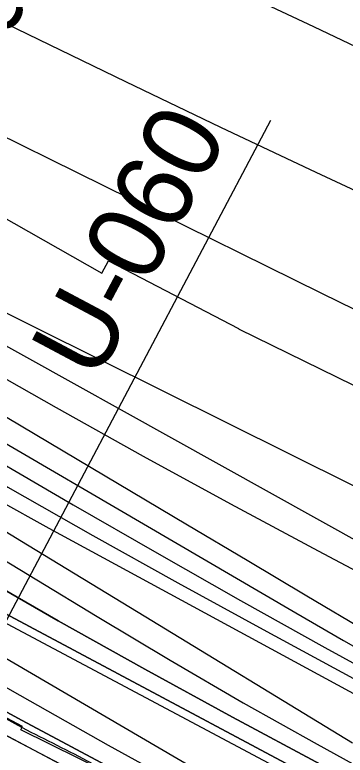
# Model space of a CAD drawing. Extents: x 3767014 to 3805179, y 361544 to 387384.
# Drawn here: x 3785719 to 3786074, y 377237 to 378032 of the extents above; entities that cross this region are included whole.
import ezdxf

# ---------------------------------------------------------------- set-up
doc = ezdxf.new("R2010")
doc.units = 0
for name, color, linetype in [('V-RIVR-EDGE', 7, 'Continuous'), ('V-RIVR-RANG', 7, 'Continuous'), ('V-RIVR-RANG-IDEN', 7, 'Continuous'), ('V-RRAP-FSHR', 7, 'Continuous'), ('V-RRAP-RVMT', 7, 'Continuous'), ('V-SITE-VEGE', 7, 'Continuous'), ('V-TOPO-DPTH', 7, 'Continuous'), ('V-TOPO-MAJR', 7, 'Continuous'), ('V-TOPO-MINR', 7, 'Continuous'), ('V-TOPO-WATR', 7, 'Continuous')]:
    doc.layers.add(name, color=color, linetype=linetype)

msp = doc.modelspace()

# ---------------------------------------------------------------- linework, layer by layer
at = {"layer": 'V-RIVR-EDGE'}
msp.add_spline([(3785266.865, 377529.211), (3785342.8, 377494.248), (3785391.258, 377467.439), (3785439.72, 377442.249), (3785475.246, 377418.707), (3785525.316, 377389.469), (3785575.383, 377359.422), (3785621.413, 377331.811), (3785722.351, 377269.288), (3785796.661, 377231.094), (3785852.385, 377199.415), (3785928.324, 377166.069), (3785964.678, 377149.804), (3786028.506, 377124.576), (3786060.018, 377113.175), (3786092.316, 377092.068), (3786117.34, 377073.405), (3786135.083, 377053.143), (3786154.458, 377039.347), (3786176.258, 377024.735), (3786206.946, 377006.867), (3786256.211, 376979.248), (3786328.098, 376942.677), (3786374.949, 376919.917), (3786491.265, 376862.208), (3786553.467, 376833.749), (3786619.713, 376805.279), (3786729.589, 376759.718), (3786796.656, 376736.099), (3786845.136, 376718.187), (3786867.767, 376712.469), (3787003.51, 376661.992), (3787089.16, 376631.048), (3787163.496, 376603.367), (3787230.559, 376578.13), (3787257.223, 376568.359), (3787300.044, 376551.27), (3787354.992, 376532.533), (3787409.127, 376512.181), (3787544.074, 376466.558), (3787612.756, 376442.126), (3787657.197, 376425.841), (3787730.724, 376398.162), (3787781.63, 376380.244), (3787834.96, 376361.511), (3787891.524, 376341.961), (3787940, 376322.432), (3787998.976, 376297.215), (3788050.697, 376281.721), (3788117.768, 376259.719), (3788176.757, 376240.164), (3788221.198, 376223.879), (3788259.981, 376209.226), (3788406.252, 376164.383), (3788541.215, 376125.23), (3788606.67, 376104.041), (3788679.39, 376077.173), (3788748.889, 376055.974), (3788871.693, 376005.528), (3788969.454, 375966.467), (3789047.013, 375933.926), (3789119.723, 375903.014), (3789155.253, 375881.09), (3789182.716, 375867.274), (3789214.225, 375854.256), (3789257.04, 375834.74), (3789281.286, 375828.21), (3789303.105, 375821.686), (3789328.955, 375809.491), (3789367.724, 375789.177), (3789414.577, 375767.225), (3789468.708, 375745.255), (3789509.105, 375728.981), (3789555.157, 375710.266), (3789585.849, 375694.015), (3789620.578, 375675.328), (3789681.97, 375646.062), (3789753.859, 375610.3), (3789792.633, 375591.603), (3789842.712, 375566.408), (3789897.64, 375539.584), (3789938.019, 375516.03), (3789968.727, 375506.25), (3790004.289, 375497.265), (3790030.972, 375494.773), (3790047.128, 375487.455), (3790077.007, 375469.589), (3790124.633, 375433.077), (3790192.442, 375382.768), (3790252.165, 375332.478), (3790290.91, 375302.459), (3790337.741, 375271.611), (3790406.357, 375220.491), (3790469.329, 375175.855), (3790570.248, 375106.054), (3790647.751, 375050.868), (3790691.367, 375028.115), (3790744.667, 374997.251), (3790806.838, 374955.852), (3790873.863, 374915.249), (3790932, 374877.903), (3791002.231, 374825.97), (3791052.265, 374782.175), (3791082.927, 374753.793), (3791131.331, 374705.149), (3791170.05, 374664.616), (3791192.631, 374638.681), (3791220.891, 374620.01), (3791288.67, 374557.569), (3791322.577, 374533.223), (3791362.944, 374504.817), (3791396.042, 374480.473), (3791434.785, 374449.645), (3791482.407, 374411.517), (3791534.052, 374365.291), (3791646.192, 374254.216), (3791707.514, 374196.644), (3791738.968, 374161.791), (3791773.65, 374123.694), (3791803.497, 374092.888), (3791829.321, 374070.18), (3791830.912, 374059.662), (3791837.316, 374032.958), (3791849.409, 374017.562), (3791884.123, 373992.405), (3791930.977, 373971.262), (3791954.393, 373955.838), (3791993.134, 373924.202), (3792026.979, 373874.785), (3792047.912, 373836.722), (3792063.186, 373799.482), (3792086.509, 373746.857), (3792112.249, 373690.181), (3792141.261, 373648.864), (3792158.993, 373624.558), (3792177.552, 373607.528), (3792214.702, 373586.409), (3792255.083, 373563.665), (3792301.119, 373538.48), (3792346.34, 373510.871), (3792382.671, 373485.71), (3792422.225, 373455.689), (3792479.537, 373411.875), (3792548.144, 373356.711), (3792619.168, 373298.307), (3792672.431, 373252.077), (3792709.534, 373212.357), (3792750.656, 373162.113), (3792839.385, 373068.08), (3792888.572, 373008.92), (3792945.027, 372945.699), (3792999.062, 372884.91), (3793053.898, 372820.884), (3793149.89, 372720.363), (3793208.761, 372653.092), (3793261.195, 372598.777), (3793315.232, 372538.796), (3793358.792, 372493.399), (3793409.592, 372432.618), (3793462.809, 372367.787), (3793498.283, 372323.219), (3793536.997, 372280.26), (3793578.124, 372232.443), (3793604.724, 372196.792), (3793668.438, 372125.466), (3793703.128, 372090.604), (3793760.41, 372034.66), (3793806.384, 371984.404), (3793839.438, 371942.268), (3793939.427, 371823.136), (3793981.333, 371763.186), (3794029.674, 371688.662), (3794050.609, 371651.408), (3794073.177, 371620.62), (3794178.796, 371488.535), (3794237.625, 371404.28), (3794268.243, 371358.106), (3794301.293, 371314.353), (3794332.724, 371269.794), (3794395.613, 371192), (3794429.476, 371149.862), (3794472.201, 371093.953), (3794523.788, 371024.274), (3794601.175, 370922.181), (3794640.679, 370871.942), (3794687.421, 370805.509), (3794733.389, 370752.828), (3794829.339, 370635.323), (3794895.463, 370557.521), (3794959.948, 370470.826), (3795013.158, 370403.569), (3795070.394, 370329.023), (3795159.854, 370203.448), (3795225.98, 370126.454), (3795296.13, 370041.363), (3795379.18, 369940.065), (3795459.001, 369841.201), (3795508.163, 369772.337), (3795554.103, 369708.333), (3795661.315, 369566.538), (3795715.338, 369500.897), (3795762.105, 369444.169), (3795798.366, 369390.703), (3795915.247, 369234.327), (3795963.601, 369165.465), (3796028.082, 369077.153), (3796043.387, 369052.853), (3796054.672, 369037.459), (3796077.242, 369007.48), (3796148.213, 368927.239), (3796183.677, 368878.627), (3796226.382, 368814.631), (3796275.531, 368740.105), (3796314.222, 368688.25), (3796353.714, 368633.158), (3796401.268, 368567.533), (3796456.873, 368487.33), (3796513.292, 368409.551), (3796545.533, 368365.8), (3796626.113, 368246.716), (3796670.449, 368188.377), (3796704.298, 368140.578), (3796751.041, 368074.145), (3796787.308, 368023.105), (3796838.907, 367958.278), (3796844.528, 367942.09), (3796845.295, 367925.104), (3796846.094, 367921.059), (3796852.559, 367919.425), (3796863.071, 367918.59), (3796875.166, 367904.003), (3796903.398, 367874.01), (3796931.629, 367844.017), (3796952.579, 367812.424), (3796982.392, 367767.87), (3797007.371, 367730.606), (3797037.194, 367690.095), (3797062.185, 367657.684), (3797075.869, 367631.77), (3797095.223, 367609.078), (3797126.665, 367569.372), (3797156.484, 367527.244), (3797212.099, 367451.085), (3797254.808, 367388.706), (3797302.183, 367327.228)], degree=3, dxfattribs=at)
at = {"layer": 'V-RIVR-RANG'}
msp.add_line((3785526.644, 377035.409), (3785994.155, 377919.396), dxfattribs=at)
at = {"layer": 'V-RRAP-FSHR'}
msp.add_lwpolyline([(3783723.393, 378389.37), (3784123.785, 378141.547), (3784574.955, 377888.55), (3785030.914, 377609.291), (3785415.639, 377414.825), (3785845.495, 377186.297), (3786031.775, 377082.309), (3786133.845, 377010.509), (3786511.509, 376814.912), (3787183.654, 376557.882), (3788161.023, 376215.44), (3788730.224, 376025.924), (3789250.344, 375819.05), (3789778.54, 375568.291), (3790049.906, 375437.428), (3790248.587, 375297.942)], dxfattribs=at)
at = {"layer": 'V-RRAP-RVMT'}
for p, q in [((3785701.945, 377817.556), (3785812.609, 377754.85)), ((3785812.609, 377754.85), (3785819.609, 377768.295)), ((3785819.609, 377768.295), (3785959.446, 377695.424)), ((3785959.446, 377695.424), (3785959.365, 377695.27)), ((3785959.365, 377695.27), (3786082.873, 377634.699)), ((3785727.236, 377268.146), (3785594.917, 377337.116)), ((3785725.363, 377264.323), (3785727.236, 377268.146)), ((3785867.13, 377194.796), (3785725.363, 377264.323))]:
    msp.add_line(p, q, dxfattribs=at)
at = {"layer": 'V-SITE-VEGE'}
msp.add_lwpolyline([(3783454.38, 378584.948), (3783653.144, 378458.352), (3783825.672, 378328.771), (3783998.91, 378218.22), (3784040.843, 378192.381), (3784083.65, 378169.267), (3784143.699, 378143.612), (3784230.254, 378094.677), (3784434.462, 377967.23), (3784485.545, 377932.426), (3784545.843, 377882.318), (3784604.366, 377828.564), (3784649.062, 377798.225), (3784679.976, 377786.766), (3784721.743, 377777.229), (3784801.679, 377755.401), (3784860.774, 377734.266), (3784906.313, 377710.273), (3785094.143, 377589.908), (3785220.648, 377531.417), (3785474.695, 377402.67), (3785684.375, 377271.657), (3785863.786, 377177.476)], dxfattribs=at)
at = {"layer": 'V-TOPO-DPTH'}
for points in [[(3786182.435, 377031.35), (3785726.876, 377274.552), (3785662.019, 377309.591), (3785597.4, 377345.056), (3785533.136, 377381.16), (3785469.108, 377417.691), (3785368.96, 377475.492), (3785355.18, 377483.434), (3785341.392, 377491.364), (3785327.594, 377499.276), (3785313.789, 377507.176), (3784267.41, 378105.09), (3783553.349, 378550.034), (3783518.043, 378572.156), (3783482.811, 378594.395)], [(3786216.443, 377118.369), (3785639.3, 377426.357), (3785596.096, 377449.784), (3785553.106, 377473.591), (3785510.437, 377497.969), (3785467.982, 377522.727), (3785449.288, 377533.797), (3785416.357, 377553.334), (3785383.449, 377572.909), (3785350.573, 377592.539), (3785317.72, 377612.206), (3784625.487, 378027.403)], [(3784625.487, 378027.403), (3785317.72, 377612.206), (3785350.573, 377592.539), (3785383.449, 377572.909), (3785416.357, 377553.334), (3785449.288, 377533.797), (3785467.982, 377522.727), (3785510.437, 377497.969), (3785553.106, 377473.591), (3785596.096, 377449.784), (3785639.3, 377426.357), (3786216.443, 377118.369)], [(3785112.687, 377801.151), (3785162.608, 377772.372), (3785212.462, 377743.477), (3785262.215, 377714.411), (3785311.902, 377685.229), (3785338.783, 377669.379), (3785374.937, 377647.967), (3785411.036, 377626.462), (3785447.051, 377604.817), (3785483.011, 377583.079), (3785807.647, 377385.973), (3785885.834, 377339.318), (3785964.484, 377293.471), (3786043.829, 377248.837), (3786123.636, 377205.012)], [(3785112.687, 377801.151), (3785162.608, 377772.372), (3785212.462, 377743.477), (3785262.215, 377714.411), (3785311.902, 377685.229), (3785338.783, 377669.379), (3785374.937, 377647.967), (3785411.036, 377626.462), (3785447.051, 377604.817), (3785483.011, 377583.079), (3785807.647, 377385.973), (3785885.834, 377339.318), (3785964.484, 377293.471), (3786043.829, 377248.837), (3786123.636, 377205.012)], [(3786237.543, 377125.336), (3785952.749, 377278.128), (3785858.838, 377329.377), (3785765.429, 377381.51), (3785672.773, 377434.969), (3785580.619, 377489.313), (3785442.737, 377571.953), (3785419.894, 377585.629), (3785397.042, 377599.29), (3785374.176, 377612.929), (3785351.301, 377626.553), (3785099.192, 377776.541)], [(3786237.543, 377125.336), (3785952.749, 377278.128), (3785858.838, 377329.377), (3785765.429, 377381.51), (3785672.773, 377434.969), (3785580.619, 377489.313), (3785442.737, 377571.953), (3785419.894, 377585.629), (3785397.042, 377599.29), (3785374.176, 377612.929), (3785351.301, 377626.553), (3785099.192, 377776.541)], [(3785132.683, 377678.795), (3785171.761, 377655.879), (3785210.835, 377632.956), (3785249.902, 377610.022), (3785288.964, 377587.079), (3785356.59, 377547.348), (3785361.838, 377544.268), (3785367.086, 377541.19), (3785372.338, 377538.116), (3785377.59, 377535.045), (3785935.218, 377209.238)], [(3785132.683, 377678.795), (3785171.761, 377655.879), (3785210.835, 377632.956), (3785249.902, 377610.022), (3785288.964, 377587.079), (3785356.59, 377547.348), (3785361.838, 377544.268), (3785367.086, 377541.19), (3785372.338, 377538.116), (3785377.59, 377535.045), (3785935.218, 377209.238)]]:
    msp.add_lwpolyline(points, dxfattribs=at)
at = {"layer": 'V-TOPO-MAJR'}
for points in [[(3785053.087, 377983.016), (3785178.594, 377910.119), (3785459.01, 377747.878), (3785464.652, 377744.611), (3785470.292, 377741.342), (3785475.93, 377738.07), (3785481.567, 377734.796), (3785520.915, 377711.923), (3785546.203, 377697.174), (3785571.461, 377682.374), (3785596.676, 377667.5), (3785621.861, 377652.576), (3785904.419, 377484.578), (3785968.526, 377446.506), (3786032.659, 377408.477), (3786096.831, 377370.514)], [(3785131.136, 377815.278), (3785204.021, 377773.713), (3785276.931, 377732.193), (3785414.634, 377653.861), (3785418.708, 377651.534), (3785422.777, 377649.197), (3785426.838, 377646.847), (3785430.894, 377644.487), (3785458.515, 377628.35), (3785476.352, 377617.873), (3785494.158, 377607.343), (3785511.914, 377596.731), (3785529.639, 377586.064), (3785613.461, 377535.361), (3785673.056, 377499.276), (3785732.631, 377463.157), (3785792.173, 377426.985), (3785851.695, 377390.779), (3786081.976, 377250.567)]]:
    msp.add_lwpolyline(points, dxfattribs=at)
at = {"layer": 'V-TOPO-MINR'}
for points in [[(3784439.058, 378322.349), (3785195.803, 377872.136), (3785239.437, 377846.27), (3785283.125, 377820.496), (3785326.894, 377794.86), (3785370.717, 377769.316), (3785383.056, 377762.151), (3785420.742, 377740.245), (3785458.418, 377718.321), (3785496.078, 377696.369), (3785533.728, 377674.399), (3786020.801, 377389.927), (3786072.105, 377360.314), (3786123.606, 377331.051)], [(3786108.663, 377987.032), (3786040.148, 378019.521), (3785971.699, 378052.148), (3785903.349, 378084.982), (3785835.065, 378117.954), (3785708.665, 378179.224), (3785703.624, 378181.651), (3785698.575, 378184.06), (3785693.514, 378186.441), (3785688.444, 378188.805), (3785653.492, 378204.985), (3785630.895, 378215.323), (3785608.237, 378225.525), (3785585.489, 378235.525), (3785562.68, 378245.388), (3785538.843, 378255.571), (3785504.031, 378270.33), (3785469.167, 378284.965)], [(3786145.698, 377815.119), (3786042.91, 377862.903), (3785940.448, 377911.383), (3785838.204, 377960.327), (3785697.378, 378028.328), (3785665.635, 378043.456), (3785633.791, 378058.364), (3785601.795, 378072.945), (3785569.698, 378087.306), (3785386.731, 378168.047), (3785262.878, 378222.155), (3785138.763, 378275.648)], [(3784406.702, 378143.752), (3785344.522, 377579.126), (3785360.609, 377569.473), (3785376.715, 377559.852), (3785392.85, 377550.279), (3785409.004, 377540.738), (3785425.231, 377531.327), (3785441.537, 377522.056), (3785457.961, 377512.997), (3785474.464, 377504.077), (3786205.878, 377114.859)], [(3784843.638, 378140.169), (3785436.762, 377797.125), (3785460.764, 377783.267), (3785484.78, 377769.433), (3785508.817, 377755.635), (3785532.868, 377741.861), (3785670.468, 377663.196), (3785763.57, 377610.546), (3785856.994, 377558.479), (3785950.9, 377507.288), (3786045.128, 377456.679), (3786327.838, 377306.539)], [(3785049.932, 378135.36), (3785178.544, 378035.733), (3785226.347, 377999.843), (3785274.835, 377964.938), (3785324.354, 377931.511), (3785374.559, 377899.068), (3785459.807, 377845.784), (3785467.93, 377840.765), (3785476.087, 377835.803), (3785484.295, 377830.926), (3785492.537, 377826.106), (3785507.036, 377817.726), (3785508.056, 377817.142), (3785509.08, 377816.564), (3785510.109, 377815.995), (3785511.141, 377815.431), (3785563.234, 377787.258), (3785590.387, 377772.753), (3785617.639, 377758.436), (3785645.036, 377744.4), (3785672.531, 377730.553), (3786356.176, 377390.651)], [(3784640.595, 378115.902), (3785406.925, 377679.822), (3785419.146, 377672.84), (3785431.352, 377665.831), (3785443.534, 377658.782), (3785455.7, 377651.705), (3785538.804, 377603.181), (3785592.654, 377572.076), (3785646.694, 377541.31), (3785701.02, 377511.051), (3785755.538, 377481.132), (3786258.291, 377208.277)], [(3784749.785, 378077.571), (3785399.149, 377706.257), (3785419.619, 377694.516), (3785440.07, 377682.741), (3785460.49, 377670.912), (3785480.889, 377659.049), (3785620.985, 377577.332), (3785711.662, 377525.017), (3785802.663, 377473.28), (3785894.151, 377422.41), (3785985.965, 377372.117), (3786277.232, 377214.364)], [(3784625.487, 378027.403), (3785317.72, 377612.206), (3785350.573, 377592.539), (3785383.449, 377572.909), (3785416.357, 377553.334), (3785449.288, 377533.797), (3785467.982, 377522.727), (3785510.437, 377497.969), (3785553.106, 377473.591), (3785596.096, 377449.784), (3785639.3, 377426.357), (3786216.443, 377118.369)], [(3785118.73, 378015.921), (3785213.037, 377959.846), (3785307.746, 377904.44), (3785474.382, 377808.147), (3785486.093, 377801.418), (3785497.826, 377794.729), (3785509.592, 377788.099), (3785521.38, 377781.507), (3786097.374, 377461.334)], [(3786120.435, 377698.07), (3786048.726, 377733.008), (3785639.455, 377935.008), (3785611.736, 377948.428), (3785583.885, 377961.564)], [(3785087.146, 377909.015), (3785207.717, 377839.287), (3785391.218, 377733.597), (3785420.148, 377716.902), (3785449.06, 377700.175), (3785477.943, 377683.399), (3785506.808, 377666.592), (3785781.701, 377506.221), (3785871.464, 377454.441), (3785961.559, 377403.25), (3786052.151, 377352.944), (3786143.073, 377303.227)], [(3785112.687, 377801.151), (3785162.608, 377772.372), (3785212.462, 377743.477), (3785262.215, 377714.411), (3785311.902, 377685.229), (3785338.783, 377669.379), (3785374.937, 377647.967), (3785411.036, 377626.462), (3785447.051, 377604.817), (3785483.011, 377583.079), (3785807.647, 377385.973), (3785885.834, 377339.318), (3785964.484, 377293.471), (3786043.829, 377248.837), (3786123.636, 377205.012)], [(3785099.192, 377776.541), (3785351.301, 377626.553), (3785374.176, 377612.929), (3785397.042, 377599.29), (3785419.894, 377585.629), (3785442.737, 377571.953), (3785580.619, 377489.313), (3785672.773, 377434.969), (3785765.429, 377381.51), (3785858.838, 377329.377), (3785952.749, 377278.128), (3786237.543, 377125.336)], [(3785015.61, 377711.565), (3785302.76, 377545.299), (3785328.342, 377530.482), (3785353.922, 377515.661), (3785379.498, 377500.833), (3785405.071, 377486.002), (3785612.917, 377365.422), (3785715.978, 377306.351), (3785819.441, 377248.002), (3785923.508, 377190.737)], [(3785132.683, 377678.795), (3785171.761, 377655.879), (3785210.835, 377632.956), (3785249.902, 377610.022), (3785288.964, 377587.079), (3785356.59, 377547.348), (3785361.838, 377544.268), (3785367.086, 377541.19), (3785372.338, 377538.116), (3785377.59, 377535.045), (3785935.218, 377209.238)]]:
    msp.add_lwpolyline(points, dxfattribs=at)
at = {"layer": 'V-TOPO-WATR'}
msp.add_lwpolyline([(3783482.811, 378594.395), (3783518.043, 378572.156), (3783553.349, 378550.034), (3784267.41, 378105.09), (3785313.789, 377507.176), (3785327.594, 377499.276), (3785341.392, 377491.364), (3785355.18, 377483.434), (3785368.96, 377475.492), (3785469.108, 377417.691), (3785533.136, 377381.16), (3785597.4, 377345.056), (3785662.019, 377309.591), (3785726.876, 377274.552), (3786182.435, 377031.35)], dxfattribs=at)

# ---------------------------------------------------------------- texts
at = {"layer": 'V-RIVR-RANG'}
msp.add_text('-118', height=67, rotation=332.864361, dxfattribs=at).set_placement((3785560.758, 378092.164))
at = {"layer": 'V-RIVR-RANG-IDEN'}
msp.add_text('U-060', height=83, rotation=61.985326, dxfattribs=at).set_placement((3785806.831, 377636.999))

doc.saveas('drawing.dxf')
